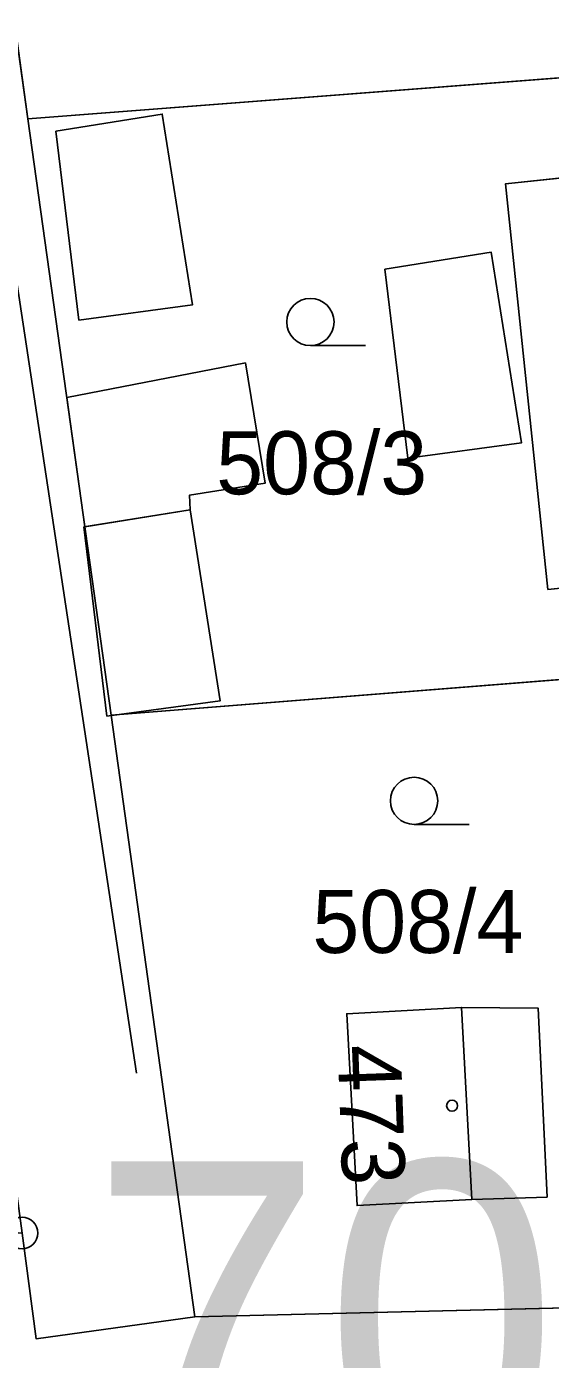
# Model space of a CAD drawing. Extents: x -706130 to -698555, y -971544 to -967260.
# Drawn here: x -704257.54 to -704240.93, y -969702.42 to -969660.11 of the extents above; entities that cross this region are included whole.
import ezdxf

# ---------------------------------------------------------------- set-up
doc = ezdxf.new("R2010")
doc.units = 0
for name, color, linetype in [('_Doplněk budov pro zastavěnost', 7, 'Continuous'), ('BPEJ I-II trida ochrany S', 7, 'Continuous'), ('Docházková izochrona - BUS S', 7, 'Continuous'), ('Docházková izochrona - VLAK N', 7, 'Continuous'), ('Hranice intravilán', 7, 'Continuous'), ('Kanalizace_stoka bez rozlišení N', 7, 'Continuous'), ('KN_Budovy', 7, 'Continuous'), ('KN_Hranice_parcel', 7, 'Continuous'), ('KN_Parcelni cisla', 7, 'Continuous'), ('KN_Polygon parcely', 7, 'Continuous'), ('KN_POZEMKY_13_ZASTAVENA PLOCHA', 7, 'Continuous'), ('KN_POZEMKY_14_OSTATNI PLOCHA', 7, 'Continuous'), ('KN_POZEMKY_5_ZAHRADA', 7, 'Continuous'), ('KN_POZEMKY_7_TTP', 7, 'Continuous'), ('KN_VYUZITI_17_ostatni plocha_ostatni komunikace', 7, 'Continuous'), ('KN_Značky bodu BP', 7, 'Continuous'), ('KN_Značky budov', 7, 'Continuous'), ('KN_Značky kultur', 7, 'Continuous'), ('Plochy smíšené obytné venkovské S', 7, 'Continuous'), ('Plochy verejnych prostranstvi - komunikace ostatni S', 7, 'Continuous'), ('Regulační bloky zastavěné S', 7, 'Continuous'), ('Regulační kódy zastavitelne a přestavby N', 7, 'Continuous')]:
    doc.layers.add(name, color=color, linetype=linetype)

msp = doc.modelspace()

# ---------------------------------------------------------------- linework, layer by layer
at = {"layer": '_Doplněk budov pro zastavěnost'}
for p, q in [((-704256.616, -969663.43), (-704255.888, -969669.432)), ((-704246.177, -969667.815), (-704245.449, -969673.818)), ((-704250.6, -969670.79), (-704256.272, -969671.884)), ((-704256.272, -969671.884), (-704255.697, -969675.99)), ((-704255.697, -969675.99), (-704252.359, -969675.457)), ((-704255.729, -969675.995), (-704255.001, -969681.998))]:
    msp.add_line(p, q, dxfattribs=at)
for points in [[(-704255.888, -969669.432), (-704252.288, -969668.946), (-704253.245, -969662.892), (-704256.616, -969663.43)], [(-704245.449, -969673.818), (-704241.849, -969673.331), (-704242.806, -969667.277), (-704246.177, -969667.815)], [(-704252.359, -969675.457), (-704252.375, -969674.984), (-704249.98, -969674.61), (-704250.6, -969670.79)], [(-704255.001, -969681.998), (-704251.402, -969681.511), (-704252.359, -969675.457), (-704255.729, -969675.995)]]:
    msp.add_lwpolyline(points, dxfattribs=at)
msp.add_lwpolyline([(-704243.42, -969697.34), (-704241.036, -969697.27), (-704241.317, -969691.273), (-704243.75, -969691.25)], close=True, dxfattribs=at)
at = {"layer": 'BPEJ I-II trida ochrany S'}
for p, q in [((-704259.01, -969652.15), (-704257.51, -969663.04)), ((-704257.51, -969663.04), (-704254.86, -969681.97)), ((-704242.35, -969665.1), (-704231.82, -969664)), ((-704241.01, -969677.98), (-704242.35, -969665.1)), ((-704228.4, -969676.66), (-704241.01, -969677.98)), ((-704254.86, -969681.97), (-704252.21, -969701.07)), ((-704247.39, -969691.45), (-704243.75, -969691.25)), ((-704243.75, -969691.25), (-704243.42, -969697.34)), ((-704247.06, -969697.54), (-704247.39, -969691.45)), ((-704243.42, -969697.34), (-704247.06, -969697.54)), ((-704252.21, -969701.07), (-704224.22, -969700.39))]:
    msp.add_line(p, q, dxfattribs=at)
at = {"layer": 'Docházková izochrona - BUS S'}
msp.add_arc((-704240.773, -969524.401), 400, 310.68625, 92.9342, dxfattribs=at)
at = {"layer": 'Docházková izochrona - VLAK N'}
msp.add_circle((-704165.451, -969778.767), 800, dxfattribs=at)
at = {"layer": 'Hranice intravilán'}
msp.add_lwpolyline([(-704316.3, -969678.02), (-704301.67, -969676.58), (-704300.53, -969688.2), (-704292.88, -969704.19), (-704265.07, -969701.32), (-704265.61, -969697.79), (-704260.33, -969698.2), (-704257.69, -969698.41), (-704257.24, -969701.77), (-704252.21, -969701.07), (-704224.22, -969700.39), (-704216.75, -969697.51), (-704216.89, -969695.8), (-704212.49, -969695.49), (-704212.69, -969693.01), (-704218.69, -969674), (-704219.83, -969660.14), (-704216.7, -969652.42)], dxfattribs=at)
at = {"layer": 'Kanalizace_stoka bez rozlišení N'}
msp.add_lwpolyline([(-704272.222, -969603.95), (-704262.665, -969636.472), (-704254.055, -969693.33)], dxfattribs=at)
at = {"layer": 'KN_Budovy'}
for points in [[(-704231.82, -969664), (-704242.35, -969665.1), (-704241.01, -969677.98), (-704228.4, -969676.66), (-704229.4, -969667.08), (-704231.48, -969667.3)], [(-704247.39, -969691.45), (-704247.06, -969697.54), (-704243.42, -969697.34), (-704243.75, -969691.25)]]:
    msp.add_lwpolyline(points, close=True, dxfattribs=at)
at = {"layer": 'KN_Hranice_parcel'}
for p, q in [((-704257.51, -969663.04), (-704259.01, -969652.15)), ((-704219.83, -969660.14), (-704257.51, -969663.04)), ((-704257.51, -969663.04), (-704254.86, -969681.97)), ((-704254.86, -969681.97), (-704218.27, -969679.07)), ((-704254.86, -969681.97), (-704252.21, -969701.07)), ((-704252.21, -969701.07), (-704224.22, -969700.39))]:
    msp.add_line(p, q, dxfattribs=at)
for points in [[(-704241.01, -969677.98), (-704242.35, -969665.1), (-704231.82, -969664), (-704231.48, -969667.3), (-704229.4, -969667.08), (-704228.4, -969676.66), (-704241.01, -969677.98)], [(-704247.06, -969697.54), (-704247.39, -969691.45), (-704243.75, -969691.25), (-704243.42, -969697.34), (-704247.06, -969697.54)], [(-704257.69, -969698.41), (-704257.24, -969701.77), (-704252.21, -969701.07)]]:
    msp.add_lwpolyline(points, dxfattribs=at)
at = {"layer": 'KN_Polygon parcely'}
for points in [[(-704219.83, -969660.14), (-704221.39, -969641.2), (-704260.08, -969644.38), (-704259.01, -969652.15), (-704257.51, -969663.04)], [(-704252.21, -969701.07), (-704254.86, -969681.97), (-704257.51, -969663.04), (-704259.01, -969652.15), (-704263.83, -969652.99), (-704262.81, -969660.55), (-704257.69, -969698.41), (-704257.24, -969701.77)], [(-704254.86, -969681.97), (-704218.27, -969679.07), (-704218.69, -969674), (-704219.83, -969660.14), (-704257.51, -969663.04)], [(-704241.01, -969677.98), (-704242.35, -969665.1), (-704231.82, -969664), (-704231.48, -969667.3), (-704229.4, -969667.08), (-704228.4, -969676.66)], [(-704241.01, -969677.98), (-704228.4, -969676.66), (-704229.4, -969667.08), (-704231.48, -969667.3), (-704231.82, -969664), (-704242.35, -969665.1)], [(-704224.22, -969700.39), (-704216.75, -969697.51), (-704216.89, -969695.8), (-704218.27, -969679.07), (-704254.86, -969681.97), (-704252.21, -969701.07)], [(-704247.06, -969697.54), (-704247.39, -969691.45), (-704243.75, -969691.25), (-704243.42, -969697.34)], [(-704247.06, -969697.54), (-704243.42, -969697.34), (-704243.75, -969691.25), (-704247.39, -969691.45)], [(-704263.51, -969711.56), (-704242.11, -969708.31), (-704216.05, -969704.35), (-704211.84, -969703.71), (-704212.16, -969699.64), (-704224.17, -969700.68), (-704224.22, -969700.39), (-704252.21, -969701.07), (-704257.24, -969701.77), (-704257.69, -969698.41), (-704260.33, -969698.2), (-704265.61, -969697.79), (-704265.07, -969701.32), (-704264.65, -969704.03)]]:
    msp.add_lwpolyline(points, close=True, dxfattribs=at)
at = {"layer": 'KN_POZEMKY_13_ZASTAVENA PLOCHA'}
for p, q in [((-704242.35, -969665.1), (-704231.82, -969664)), ((-704241.01, -969677.98), (-704242.35, -969665.1)), ((-704228.4, -969676.66), (-704241.01, -969677.98)), ((-704247.39, -969691.45), (-704243.75, -969691.25)), ((-704243.75, -969691.25), (-704243.42, -969697.34)), ((-704247.06, -969697.54), (-704247.39, -969691.45)), ((-704243.42, -969697.34), (-704247.06, -969697.54))]:
    msp.add_line(p, q, dxfattribs=at)
at = {"layer": 'KN_POZEMKY_14_OSTATNI PLOCHA'}
for p, q in [((-704259.01, -969652.15), (-704257.51, -969663.04)), ((-704257.51, -969663.04), (-704254.86, -969681.97)), ((-704254.86, -969681.97), (-704252.21, -969701.07)), ((-704257.24, -969701.77), (-704257.69, -969698.41)), ((-704257.69, -969698.41), (-704257.24, -969701.77)), ((-704252.21, -969701.07), (-704224.22, -969700.39)), ((-704252.21, -969701.07), (-704257.24, -969701.77)), ((-704257.24, -969701.77), (-704252.21, -969701.07))]:
    msp.add_line(p, q, dxfattribs=at)
at = {"layer": 'KN_POZEMKY_5_ZAHRADA'}
for p, q in [((-704257.51, -969663.04), (-704219.83, -969660.14)), ((-704254.86, -969681.97), (-704257.51, -969663.04)), ((-704231.82, -969664), (-704242.35, -969665.1)), ((-704242.35, -969665.1), (-704241.01, -969677.98)), ((-704241.01, -969677.98), (-704228.4, -969676.66)), ((-704254.86, -969681.97), (-704218.27, -969679.07)), ((-704218.27, -969679.07), (-704254.86, -969681.97)), ((-704252.21, -969701.07), (-704254.86, -969681.97)), ((-704243.75, -969691.25), (-704247.39, -969691.45)), ((-704243.42, -969697.34), (-704243.75, -969691.25)), ((-704247.39, -969691.45), (-704247.06, -969697.54)), ((-704247.06, -969697.54), (-704243.42, -969697.34)), ((-704224.22, -969700.39), (-704252.21, -969701.07))]:
    msp.add_line(p, q, dxfattribs=at)
at = {"layer": 'KN_POZEMKY_7_TTP'}
for p, q in [((-704257.51, -969663.04), (-704259.01, -969652.15)), ((-704219.83, -969660.14), (-704257.51, -969663.04))]:
    msp.add_line(p, q, dxfattribs=at)
at = {"layer": 'KN_VYUZITI_17_ostatni plocha_ostatni komunikace'}
for p, q in [((-704259.01, -969652.15), (-704257.51, -969663.04)), ((-704257.51, -969663.04), (-704254.86, -969681.97)), ((-704254.86, -969681.97), (-704252.21, -969701.07)), ((-704257.24, -969701.77), (-704257.69, -969698.41)), ((-704257.69, -969698.41), (-704257.24, -969701.77)), ((-704252.21, -969701.07), (-704224.22, -969700.39)), ((-704252.21, -969701.07), (-704257.24, -969701.77)), ((-704257.24, -969701.77), (-704252.21, -969701.07))]:
    msp.add_line(p, q, dxfattribs=at)
at = {"layer": 'KN_Značky bodu BP'}
msp.add_circle((-704257.69, -969698.41), 0.5, dxfattribs=at)
at = {"layer": 'KN_Značky budov'}
msp.add_circle((-704244.047, -969694.369), 0.175, dxfattribs=at)
at = {"layer": 'KN_Značky kultur'}
for p, q in [((-704248.543, -969670.24), (-704246.793, -969670.24)), ((-704245.253, -969685.44), (-704243.503, -969685.44))]:
    msp.add_line(p, q, dxfattribs=at)
for centre in [(-704248.543, -969669.49), (-704245.253, -969684.69)]:
    msp.add_circle(centre, 0.75, dxfattribs=at)
at = {"layer": 'Plochy smíšené obytné venkovské S'}
for p, q in [((-704259.01, -969652.15), (-704257.51, -969663.04)), ((-704257.51, -969663.04), (-704254.86, -969681.97)), ((-704254.86, -969681.97), (-704252.21, -969701.07)), ((-704252.21, -969701.07), (-704224.22, -969700.39))]:
    msp.add_line(p, q, dxfattribs=at)
at = {"layer": 'Plochy verejnych prostranstvi - komunikace ostatni S'}
for p, q in [((-704257.51, -969663.04), (-704259.01, -969652.15)), ((-704254.86, -969681.97), (-704257.51, -969663.04)), ((-704252.21, -969701.07), (-704254.86, -969681.97)), ((-704224.22, -969700.39), (-704252.21, -969701.07))]:
    msp.add_line(p, q, dxfattribs=at)
at = {"layer": 'Regulační bloky zastavěné S'}
for p, q in [((-704259.01, -969652.15), (-704257.51, -969663.04)), ((-704257.51, -969663.04), (-704254.86, -969681.97)), ((-704254.86, -969681.97), (-704252.21, -969701.07)), ((-704252.21, -969701.07), (-704224.22, -969700.39))]:
    msp.add_line(p, q, dxfattribs=at)

# ---------------------------------------------------------------- texts
at = {"layer": 'KN_Parcelni cisla'}
for s, p in [('508/3', (-704251.53, -969674.96)), ('508/4', (-704248.48, -969689.52))]:
    msp.add_text(s, height=2, dxfattribs=at).set_placement(p)
msp.add_text('473', height=2, rotation=272, dxfattribs=at).set_placement((-704247.679, -969692.459))
at = {"layer": 'Regulační kódy zastavitelne a přestavby N'}
msp.add_text('SV.1.15.70', height=10, dxfattribs=at).set_placement((-704306.838, -969706.133))

doc.saveas('drawing.dxf')
